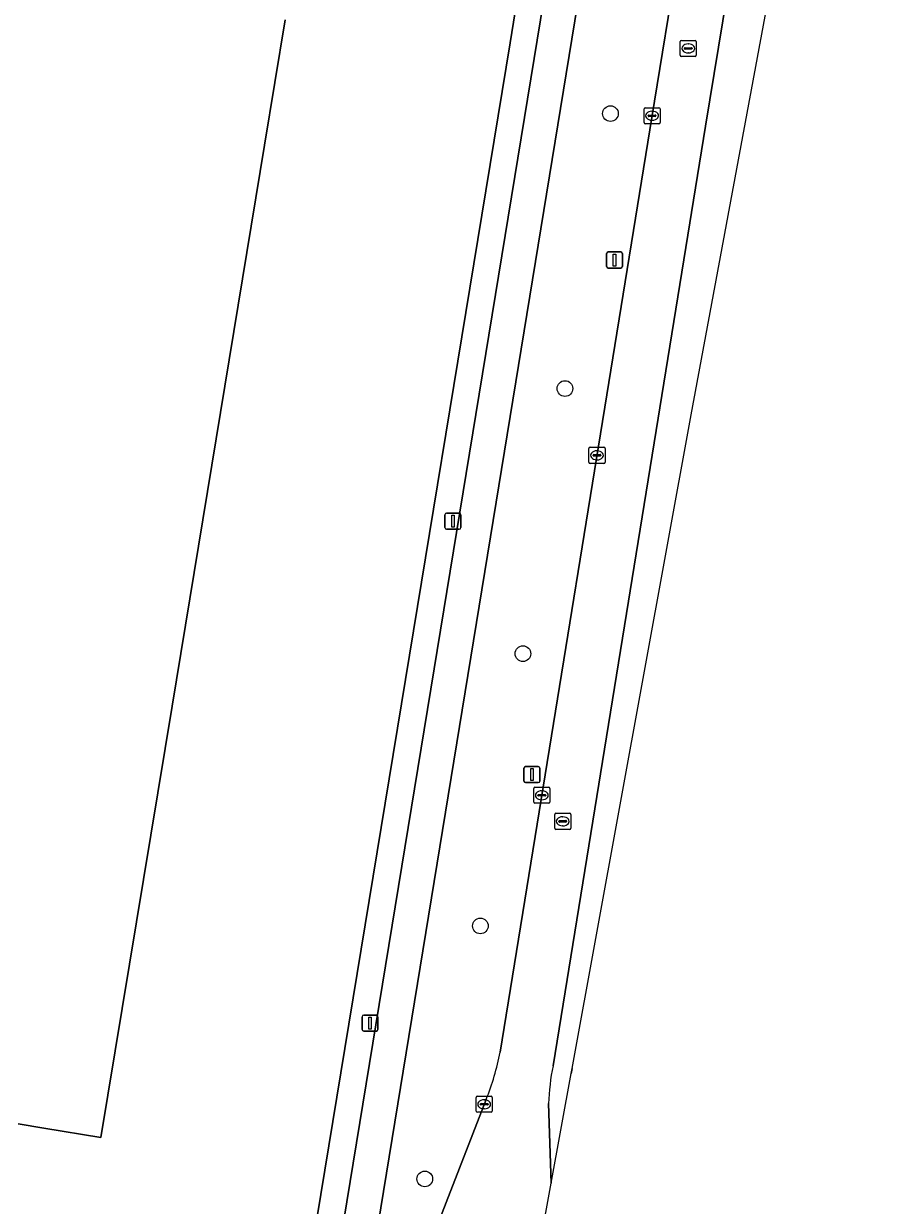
# Model space of a CAD drawing. Extents: x 161258 to 161838, y 380833 to 381727.
# Drawn here: x 161675.7 to 161728.9, y 380934 to 381007.6 of the extents above; entities that cross this region are included whole.
import ezdxf

# ---------------------------------------------------------------- set-up
doc = ezdxf.new("R2010")
doc.units = 0
for name, color, linetype in [('IMGEO_Berm_groen', 7, 'Continuous'), ('IMGEO_Boom', 7, 'Continuous'), ('IMGEO_Erf', 7, 'Continuous'), ('IMGEO_Fietspad_gesloten', 7, 'Continuous'), ('IMGEO_Kolk', 7, 'Continuous'), ('IMGEO_Lichtmast', 7, 'Continuous'), ('IMGEO_Pand', 7, 'Continuous'), ('IMGEO_Rijbaan_regionaal_gesloten', 7, 'Continuous'), ('IMGEO_Rioolput', 7, 'Continuous'), ('IMGEO_Voetpad_open', 7, 'Continuous')]:
    doc.layers.add(name, color=color, linetype=linetype)

msp = doc.modelspace()

# ---------------------------------------------------------------- linework, layer by layer
at = {"layer": 'IMGEO_Berm_groen'}
for points in [[(161714.825, 381001.736), (161718.195, 381022.345), (161712.636, 381023.782), (161694.267, 380911.325), (161696.615, 380910.964), (161698.904, 380925.261)], [(161708.56, 380935.339), (161709.807, 380942.183), (161709.807, 380942.183), (161709.861, 380942.479), (161717.282, 380983.202), (161723.613, 381017.347), (161720.887, 381017.742), (161718.172, 381001.194), (161708.67, 380942.647)], [(161705.377, 380943.505), (161714.825, 381001.736)], [(161699.525, 380927.714), (161704.501, 380940.556)], [(161708.396, 380940.299), (161708.56, 380935.339)]]:
    msp.add_lwpolyline(points, dxfattribs=at)
for centre, radius, start, end in [((161689.688, 380946.561), 15.984, 337.93375, 348.97817), ((161722.019, 380939.899), 13.628, 168.36856, 178.31938)]:
    msp.add_arc(centre, radius, start, end, dxfattribs=at)
at = {"layer": 'IMGEO_Boom'}
for centre in [(161712.247, 381001.973), (161709.413, 380984.843), (161706.796, 380968.327), (161704.144, 380951.366), (161700.683, 380935.605)]:
    msp.add_circle(centre, 0.489, dxfattribs=at)
at = {"layer": 'IMGEO_Erf'}
for points in [[(161682.218, 380865.553), (161683.155, 380867.435), (161705.991, 381006.39), (161706.414, 381008.965), (161711.387, 381039.223)], [(161691.995, 381007.805), (161690.707, 381000), (161684.94, 380965.054), (161680.507, 380938.183), (161676.951, 380938.77), (161675.349, 380939.035)]]:
    msp.add_lwpolyline(points, dxfattribs=at)
at = {"layer": 'IMGEO_Fietspad_gesloten'}
msp.add_lwpolyline([(161693.476, 380906.407), (161694.267, 380911.325), (161712.636, 381023.782), (161715.211, 381039.544), (161713.13, 381039.764), (161684.959, 380867.9), (161684.775, 380867.097), (161686.897, 380866.782)], dxfattribs=at)
at = {"layer": 'IMGEO_Kolk'}
for p, q in [((161714.341, 381001.415), (161714.341, 381002.267)), ((161714.416, 381002.341), (161715.268, 381002.341)), ((161714.6, 381001.835), (161714.6, 381001.847)), ((161714.643, 381001.884), (161715.041, 381001.884)), ((161714.829, 381002.121), (161714.854, 381002.121)), ((161715.084, 381001.847), (161715.084, 381001.835)), ((161715.342, 381002.267), (161715.342, 381001.415)), ((161715.268, 381001.341), (161714.416, 381001.341)), ((161715.038, 381001.798), (161714.64, 381001.798)), ((161714.852, 381001.561), (161714.827, 381001.561)), ((161710.908, 380980.257), (161710.908, 380981.109)), ((161710.983, 380981.183), (161711.835, 380981.183)), ((161711.167, 380980.677), (161711.167, 380980.689)), ((161711.605, 380980.64), (161711.207, 380980.64)), ((161711.21, 380980.726), (161711.608, 380980.726)), ((161711.396, 380980.963), (161711.421, 380980.963)), ((161711.651, 380980.689), (161711.651, 380980.677)), ((161711.909, 380981.109), (161711.909, 380980.257)), ((161711.835, 380980.183), (161710.983, 380980.183)), ((161711.419, 380980.403), (161711.394, 380980.403)), ((161707.472, 380959.079), (161707.472, 380959.931)), ((161707.547, 380960.005), (161708.399, 380960.005)), ((161708.473, 380959.931), (161708.473, 380959.079)), ((161707.731, 380959.499), (161707.731, 380959.511)), ((161708.169, 380959.462), (161707.771, 380959.462)), ((161707.774, 380959.548), (161708.172, 380959.548)), ((161707.983, 380959.225), (161707.958, 380959.225)), ((161707.96, 380959.785), (161707.985, 380959.785)), ((161708.215, 380959.511), (161708.215, 380959.499)), ((161708.399, 380959.005), (161707.547, 380959.005)), ((161703.958, 380940.755), (161704.81, 380940.755)), ((161703.883, 380939.829), (161703.883, 380940.681)), ((161704.142, 380940.249), (161704.142, 380940.261)), ((161704.58, 380940.212), (161704.182, 380940.212)), ((161704.185, 380940.298), (161704.583, 380940.298)), ((161704.371, 380940.535), (161704.396, 380940.535)), ((161704.626, 380940.261), (161704.626, 380940.249)), ((161704.884, 380940.681), (161704.884, 380939.829)), ((161704.81, 380939.755), (161703.958, 380939.755)), ((161704.394, 380939.975), (161704.369, 380939.975))]:
    msp.add_line(p, q, dxfattribs=at)
for points in [[(161714.341, 381001.415), (161714.341, 381002.267)], [(161714.416, 381002.341), (161715.268, 381002.341)], [(161715.342, 381002.267), (161715.342, 381001.415)], [(161715.268, 381001.341), (161714.416, 381001.341)], [(161710.908, 380980.257), (161710.908, 380981.109)], [(161710.983, 380981.183), (161711.835, 380981.183)], [(161711.909, 380981.109), (161711.909, 380980.257)], [(161711.835, 380980.183), (161710.983, 380980.183)], [(161707.472, 380959.079), (161707.472, 380959.931)], [(161707.547, 380960.005), (161708.399, 380960.005)], [(161708.473, 380959.931), (161708.473, 380959.079)], [(161708.399, 380959.005), (161707.547, 380959.005)], [(161703.958, 380940.755), (161704.81, 380940.755)], [(161703.883, 380939.829), (161703.883, 380940.681)], [(161704.884, 380940.681), (161704.884, 380939.829)], [(161704.81, 380939.755), (161703.958, 380939.755)]]:
    msp.add_lwpolyline(points, dxfattribs=at)
for centre, radius, start, end in [((161714.418, 381002.265), 0.0765, 91.55205, 178.44795), ((161714.418, 381002.265), 0.0765, 91.55205, 178.44795), ((161714.64, 381001.844), 0.0403, 85.87752, 175.75265), ((161715.045, 381001.846), 0.0386, 1.73085, 96.63898), ((161715.266, 381002.265), 0.0765, 1.55205, 88.44795), ((161715.266, 381002.265), 0.0765, 1.55205, 88.44795), ((161714.418, 381001.417), 0.0765, 181.55205, 268.44795), ((161714.418, 381001.417), 0.0765, 181.55205, 268.44795), ((161714.637, 381001.834), 0.0366, 178.93798, 274.71019), ((161715.041, 381001.841), 0.043, 264.86636, 352.45326), ((161715.266, 381001.417), 0.0765, 271.55205, 358.44795), ((161715.266, 381001.417), 0.0765, 271.55205, 358.44795), ((161710.985, 380981.107), 0.0765, 91.55205, 178.44795), ((161710.985, 380981.107), 0.0765, 91.55205, 178.44795), ((161711.207, 380980.686), 0.0403, 85.87752, 175.75265), ((161711.204, 380980.676), 0.0366, 178.93798, 274.71019), ((161711.608, 380980.683), 0.043, 264.86636, 352.45326), ((161711.612, 380980.688), 0.0386, 1.73085, 96.63898), ((161711.833, 380981.107), 0.0765, 1.55205, 88.44795), ((161711.833, 380981.107), 0.0765, 1.55205, 88.44795), ((161710.985, 380980.259), 0.0765, 181.55205, 268.44795), ((161710.985, 380980.259), 0.0765, 181.55205, 268.44795), ((161711.833, 380980.259), 0.0765, 271.55205, 358.44795), ((161711.833, 380980.259), 0.0765, 271.55205, 358.44795), ((161707.549, 380959.929), 0.0765, 91.55205, 178.44795), ((161707.549, 380959.929), 0.0765, 91.55205, 178.44795), ((161708.397, 380959.929), 0.0765, 1.55205, 88.44795), ((161708.397, 380959.929), 0.0765, 1.55205, 88.44795), ((161707.771, 380959.508), 0.0403, 85.87752, 175.75265), ((161707.768, 380959.498), 0.0366, 178.93798, 274.71019), ((161708.172, 380959.505), 0.043, 264.86636, 352.45326), ((161708.176, 380959.51), 0.0386, 1.73085, 96.63898), ((161707.549, 380959.081), 0.0765, 181.55205, 268.44795), ((161707.549, 380959.081), 0.0765, 181.55205, 268.44795), ((161708.397, 380959.081), 0.0765, 271.55205, 358.44795), ((161708.397, 380959.081), 0.0765, 271.55205, 358.44795), ((161703.96, 380940.679), 0.0765, 91.55205, 178.44795), ((161703.96, 380940.679), 0.0765, 91.55205, 178.44795), ((161704.808, 380940.679), 0.0765, 1.55205, 88.44795), ((161704.808, 380940.679), 0.0765, 1.55205, 88.44795), ((161704.182, 380940.258), 0.0403, 85.87752, 175.75265), ((161704.179, 380940.248), 0.0366, 178.93798, 274.71019), ((161704.583, 380940.255), 0.043, 264.86636, 352.45326), ((161704.587, 380940.26), 0.0386, 1.73085, 96.63898), ((161703.96, 380939.831), 0.0765, 181.55205, 268.44795), ((161703.96, 380939.831), 0.0765, 181.55205, 268.44795), ((161704.808, 380939.831), 0.0765, 271.55205, 358.44795), ((161704.808, 380939.831), 0.0765, 271.55205, 358.44795)]:
    msp.add_arc(centre, radius, start, end, dxfattribs=at)
for centre, major_axis, ratio, start_param, end_param in [((161714.828, 381001.841), (-0.387, 0.002), 0.722429, 4.712389, 7.853982), ((161714.853, 381001.841), (-0.39, 0.002), 0.717154, 1.570796, 4.712389), ((161711.395, 380980.683), (-0.387, 0.002), 0.722429, 4.712389, 7.853982), ((161711.42, 380980.683), (-0.39, 0.002), 0.717154, 1.570796, 4.712389), ((161707.959, 380959.505), (-0.387, 0.002), 0.722429, 4.712389, 7.853982), ((161707.984, 380959.505), (-0.39, 0.002), 0.717154, 1.570796, 4.712389), ((161704.37, 380940.255), (-0.387, 0.002), 0.722429, 4.712389, 7.853982), ((161704.395, 380940.255), (-0.39, 0.002), 0.717154, 1.570796, 4.712389)]:
    msp.add_ellipse(centre, major_axis=major_axis, ratio=ratio, start_param=start_param, end_param=end_param, dxfattribs=at)
at = {"layer": 'IMGEO_Lichtmast'}
for p, q in [((161712.004, 380992.45), (161712.004, 380993.25)), ((161712.004, 380993.25), (161712.004, 380992.45)), ((161712.104, 380993.35), (161712.894, 380993.35)), ((161712.894, 380993.35), (161712.104, 380993.35)), ((161712.994, 380993.25), (161712.994, 380992.45)), ((161712.994, 380992.45), (161712.994, 380993.25)), ((161712.894, 380992.35), (161712.104, 380992.35)), ((161712.104, 380992.35), (161712.894, 380992.35)), ((161701.938, 380976.182), (161701.938, 380976.982)), ((161701.938, 380976.982), (161701.938, 380976.182)), ((161702.038, 380977.082), (161702.828, 380977.082)), ((161702.828, 380977.082), (161702.038, 380977.082)), ((161702.928, 380976.982), (161702.928, 380976.182)), ((161702.928, 380976.182), (161702.928, 380976.982)), ((161702.828, 380976.082), (161702.038, 380976.082)), ((161702.038, 380976.082), (161702.828, 380976.082)), ((161706.861, 380960.391), (161706.861, 380961.191)), ((161706.861, 380961.191), (161706.861, 380960.391)), ((161706.961, 380961.291), (161707.751, 380961.291)), ((161707.751, 380961.291), (161706.961, 380961.291)), ((161707.851, 380961.191), (161707.851, 380960.391)), ((161707.851, 380960.391), (161707.851, 380961.191)), ((161707.751, 380960.291), (161706.961, 380960.291)), ((161706.961, 380960.291), (161707.751, 380960.291)), ((161696.777, 380944.912), (161696.777, 380945.712)), ((161696.777, 380945.712), (161696.777, 380944.912)), ((161696.877, 380945.812), (161697.667, 380945.812)), ((161697.667, 380945.812), (161696.877, 380945.812)), ((161697.767, 380945.712), (161697.767, 380944.912)), ((161697.767, 380944.912), (161697.767, 380945.712)), ((161697.667, 380944.812), (161696.877, 380944.812)), ((161696.877, 380944.812), (161697.667, 380944.812))]:
    msp.add_line(p, q, dxfattribs=at)
for points in [[(161712.424, 380993.225), (161712.574, 380993.225), (161712.574, 380992.475), (161712.424, 380992.475), (161712.424, 380993.225)], [(161702.358, 380976.957), (161702.508, 380976.957), (161702.508, 380976.207), (161702.358, 380976.207), (161702.358, 380976.957)], [(161707.281, 380961.166), (161707.431, 380961.166), (161707.431, 380960.416), (161707.281, 380960.416), (161707.281, 380961.166)], [(161697.197, 380945.687), (161697.347, 380945.687), (161697.347, 380944.937), (161697.197, 380944.937), (161697.197, 380945.687)]]:
    msp.add_lwpolyline(points, dxfattribs=at)
for centre, start, end in [((161712.104, 380993.25), 90, 180), ((161712.104, 380993.25), 90, 180), ((161712.894, 380993.25), 0, 90), ((161712.894, 380993.25), 360, 90), ((161712.104, 380992.45), 180, 270), ((161712.104, 380992.45), 180, 270), ((161712.894, 380992.45), 270, 0), ((161712.894, 380992.45), 270, 0), ((161702.038, 380976.982), 90, 180), ((161702.038, 380976.982), 90, 180), ((161702.828, 380976.982), 0, 90), ((161702.828, 380976.982), 360, 90), ((161702.038, 380976.182), 180, 270), ((161702.038, 380976.182), 180, 270), ((161702.828, 380976.182), 270, 0), ((161702.828, 380976.182), 270, 0), ((161706.961, 380961.191), 90, 180), ((161706.961, 380961.191), 90, 180), ((161707.751, 380961.191), 0, 90), ((161707.751, 380961.191), 360, 90), ((161706.961, 380960.391), 180, 270), ((161706.961, 380960.391), 180, 270), ((161707.751, 380960.391), 270, 0), ((161707.751, 380960.391), 270, 0), ((161696.877, 380945.712), 90, 180), ((161696.877, 380945.712), 90, 180), ((161697.667, 380945.712), 0, 90), ((161697.667, 380945.712), 360, 90), ((161696.877, 380944.912), 180, 270), ((161696.877, 380944.912), 180, 270), ((161697.667, 380944.912), 270, 0), ((161697.667, 380944.912), 270, 0)]:
    msp.add_arc(centre, 0.1, start, end, dxfattribs=at)
at = {"layer": 'IMGEO_Pand'}
msp.add_lwpolyline([(161675.349, 380939.035), (161676.951, 380938.77), (161680.507, 380938.183), (161684.94, 380965.054), (161690.707, 381000), (161691.995, 381007.805)], dxfattribs=at)
at = {"layer": 'IMGEO_Rijbaan_regionaal_gesloten'}
for points in [[(161708.67, 380942.647), (161718.172, 381001.194), (161720.887, 381017.742), (161727.217, 381056.334), (161727.644, 381058.714), (161728.225, 381062.153), (161728.936, 381066.009)], [(161718.341, 381023.236), (161718.195, 381022.345), (161714.825, 381001.736), (161705.377, 380943.505)], [(161704.501, 380940.556), (161699.525, 380927.714)], [(161708.56, 380935.339), (161708.396, 380940.299)], [(161698.904, 380925.261), (161696.615, 380910.964), (161695.801, 380906.035), (161688.6, 380862.429), (161696.033, 380861.31), (161696.157, 380862.135), (161701.896, 380897.355), (161704.071, 380910.706), (161708.56, 380935.339)]]:
    msp.add_lwpolyline(points, dxfattribs=at)
for centre, radius, start, end in [((161689.688, 380946.561), 15.984, 337.93375, 348.97817), ((161722.019, 380939.899), 13.628, 168.36856, 178.31938)]:
    msp.add_arc(centre, radius, start, end, dxfattribs=at)
at = {"layer": 'IMGEO_Rioolput'}
for p, q in [((161716.595, 381005.606), (161716.595, 381006.458)), ((161716.67, 381006.532), (161717.522, 381006.532)), ((161717.083, 381006.312), (161717.108, 381006.312)), ((161717.596, 381006.458), (161717.596, 381005.606)), ((161717.522, 381005.532), (161716.67, 381005.532)), ((161716.854, 381006.026), (161716.854, 381006.038)), ((161717.292, 381005.989), (161716.894, 381005.989)), ((161716.897, 381006.075), (161717.295, 381006.075)), ((161717.106, 381005.752), (161717.081, 381005.752)), ((161717.338, 381006.038), (161717.338, 381006.026)), ((161708.775, 380957.456), (161708.775, 380958.308)), ((161708.85, 380958.382), (161709.702, 380958.382)), ((161709.034, 380957.876), (161709.034, 380957.888)), ((161709.472, 380957.839), (161709.074, 380957.839)), ((161709.077, 380957.925), (161709.475, 380957.925)), ((161709.263, 380958.162), (161709.288, 380958.162)), ((161709.518, 380957.888), (161709.518, 380957.876)), ((161709.776, 380958.308), (161709.776, 380957.456)), ((161709.702, 380957.382), (161708.85, 380957.382)), ((161709.286, 380957.602), (161709.261, 380957.602))]:
    msp.add_line(p, q, dxfattribs=at)
for points in [[(161716.595, 381005.606), (161716.595, 381006.458)], [(161716.67, 381006.532), (161717.522, 381006.532)], [(161717.596, 381006.458), (161717.596, 381005.606)], [(161717.522, 381005.532), (161716.67, 381005.532)], [(161708.775, 380957.456), (161708.775, 380958.308)], [(161708.85, 380958.382), (161709.702, 380958.382)], [(161709.776, 380958.308), (161709.776, 380957.456)], [(161709.702, 380957.382), (161708.85, 380957.382)]]:
    msp.add_lwpolyline(points, dxfattribs=at)
for centre, radius, start, end in [((161716.672, 381006.456), 0.0765, 91.55205, 178.44795), ((161716.672, 381006.456), 0.0765, 91.55205, 178.44795), ((161717.52, 381006.456), 0.0765, 1.55205, 88.44795), ((161717.52, 381006.456), 0.0765, 1.55205, 88.44795), ((161716.672, 381005.608), 0.0765, 181.55205, 268.44795), ((161716.672, 381005.608), 0.0765, 181.55205, 268.44795), ((161716.894, 381006.035), 0.0403, 85.87752, 175.75265), ((161716.891, 381006.025), 0.0366, 178.93798, 274.71019), ((161717.295, 381006.032), 0.043, 264.86636, 352.45326), ((161717.299, 381006.037), 0.0386, 1.73085, 96.63898), ((161717.52, 381005.608), 0.0765, 271.55205, 358.44795), ((161717.52, 381005.608), 0.0765, 271.55205, 358.44795), ((161708.852, 380958.306), 0.0765, 91.55205, 178.44795), ((161708.852, 380958.306), 0.0765, 91.55205, 178.44795), ((161709.074, 380957.885), 0.0403, 85.87752, 175.75265), ((161709.071, 380957.875), 0.0366, 178.93798, 274.71019), ((161709.475, 380957.882), 0.043, 264.86636, 352.45326), ((161709.479, 380957.887), 0.0386, 1.73085, 96.63898), ((161709.7, 380958.306), 0.0765, 1.55205, 88.44795), ((161709.7, 380958.306), 0.0765, 1.55205, 88.44795), ((161708.852, 380957.458), 0.0765, 181.55205, 268.44795), ((161708.852, 380957.458), 0.0765, 181.55205, 268.44795), ((161709.7, 380957.458), 0.0765, 271.55205, 358.44795), ((161709.7, 380957.458), 0.0765, 271.55205, 358.44795)]:
    msp.add_arc(centre, radius, start, end, dxfattribs=at)
for centre, major_axis, ratio, start_param, end_param in [((161717.082, 381006.032), (-0.387, 0.002), 0.722429, 4.712389, 7.853982), ((161717.107, 381006.032), (-0.39, 0.002), 0.717154, 1.570796, 4.712389), ((161709.262, 380957.882), (-0.387, 0.002), 0.722429, 4.712389, 7.853982), ((161709.287, 380957.882), (-0.39, 0.002), 0.717154, 1.570796, 4.712389)]:
    msp.add_ellipse(centre, major_axis=major_axis, ratio=ratio, start_param=start_param, end_param=end_param, dxfattribs=at)
at = {"layer": 'IMGEO_Voetpad_open'}
msp.add_lwpolyline([(161711.387, 381039.223), (161706.414, 381008.965), (161705.991, 381006.39), (161683.155, 380867.435), (161684.775, 380867.097), (161684.959, 380867.9), (161713.13, 381039.764)], dxfattribs=at)
msp.add_lwpolyline([(161709.807, 380942.183), (161709.861, 380942.479), (161709.807, 380942.183)], close=True, dxfattribs=at)

doc.saveas('drawing.dxf')
